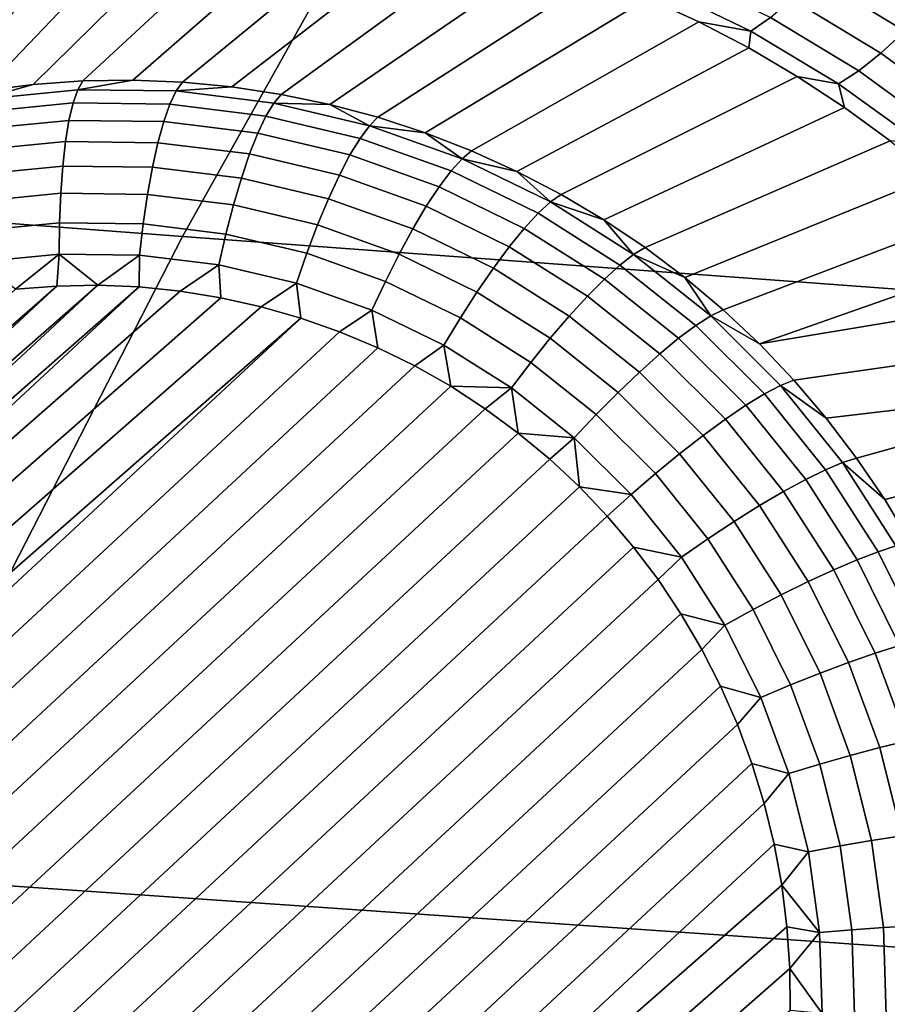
# Model space of a CAD drawing. Header units: metres. Extents: x -240 to 45, y -77 to 27.
# Tile 311 of 656: x -207.045 to -206.266, y 8.944 to 9.828. Entities that reach past the tile are written whole.
import ezdxf

# ---------------------------------------------------------------- set-up
doc = ezdxf.new("R2010")
doc.units = ezdxf.units.M
doc.layers.add('solid_102011X2', color=7, linetype='CONTINUOUS')

msp = doc.modelspace()

# ---------------------------------------------------------------- linework, layer by layer
at = {"layer": 'solid_102011X2'}
for points in [[(-206.586166, 10.191445, 315.836731), (-208.0578, 10.309827, 314.229614), (-208.375107, 9.745128, 314.47406), (-206.898422, 9.633318, 316.079773)], [(-205.101166, 10.075257, 317.446564), (-206.586166, 10.191445, 315.836731), (-206.898422, 9.633318, 316.079773), (-205.408249, 9.523556, 317.688385)], [(-206.922531, 9.925656, 269.744507), (-207.077148, 9.764249, 268.992065), (-207.121262, 9.756239, 268.999634), (-206.972458, 9.921238, 269.765228)], [(-206.872375, 9.927424, 269.723694), (-207.032684, 9.769828, 268.984283), (-207.077148, 9.764249, 268.992065), (-206.922531, 9.925656, 269.744507)], [(-206.822113, 9.926517, 269.70282), (-206.988007, 9.772959, 268.976349), (-207.032684, 9.769828, 268.984283), (-206.872375, 9.927424, 269.723694)], [(-206.771957, 9.92295, 269.682098), (-206.943268, 9.773634, 268.968231), (-206.988007, 9.772959, 268.976349), (-206.822113, 9.926517, 269.70282)], [(-206.972458, 9.921238, 269.765228), (-207.121262, 9.756239, 268.999634), (-207.164917, 9.745822, 269.006958), (-207.021988, 9.914187, 269.785675)], [(-206.722, 9.916722, 269.66156), (-206.89859, 9.77185, 268.959961), (-206.943268, 9.773634, 268.968231), (-206.771957, 9.92295, 269.682098)], [(-206.67244, 9.907882, 269.641388), (-206.85408, 9.767612, 268.951599), (-206.89859, 9.77185, 268.959961), (-206.722, 9.916722, 269.66156)], [(-207.070984, 9.904557, 269.805817), (-207.021988, 9.914187, 269.785675), (-207.164917, 9.745822, 269.006958)], [(-206.623383, 9.89645, 269.621613), (-206.809891, 9.760935, 268.943146), (-206.85408, 9.767612, 268.951599), (-206.67244, 9.907882, 269.641388)], [(-206.574982, 9.882492, 269.602386), (-206.766159, 9.751835, 268.934631), (-206.809891, 9.760935, 268.943146), (-206.623383, 9.89645, 269.621613)], [(-206.249908, 9.817536, 269.638123), (-206.331589, 9.867323, 269.666229), (-206.310822, 9.8918, 269.690338), (-206.227432, 9.840785, 269.661926)], [(-206.527313, 9.86605, 269.583771), (-206.722992, 9.740341, 268.926056), (-206.766159, 9.751835, 268.934631), (-206.574982, 9.882492, 269.602386)], [(-206.480545, 9.847207, 269.565887), (-206.680542, 9.726486, 268.91748), (-206.722992, 9.740341, 268.926056), (-206.527313, 9.86605, 269.583771)], [(-206.388168, 9.817678, 269.573151), (-206.47023, 9.857473, 269.603485), (-206.453308, 9.870408, 269.637543), (-206.370605, 9.829926, 269.607086)], [(-206.271317, 9.797839, 269.610443), (-206.351639, 9.846575, 269.638306), (-206.331589, 9.867323, 269.666229), (-206.249908, 9.817536, 269.638123)], [(-206.47023, 9.857473, 269.603485), (-206.388168, 9.817678, 269.573151), (-206.434753, 9.826017, 269.548767), (-206.480545, 9.847207, 269.565887)], [(-206.434753, 9.826017, 269.548767), (-206.638901, 9.710311, 268.908936), (-206.680542, 9.726486, 268.91748), (-206.480545, 9.847207, 269.565887)], [(-206.291245, 9.782046, 269.579376), (-206.370605, 9.829926, 269.607086), (-206.351639, 9.846575, 269.638306), (-206.271317, 9.797839, 269.610443)], [(-206.309357, 9.770441, 269.545471), (-206.388168, 9.817678, 269.573151), (-206.370605, 9.829926, 269.607086), (-206.291245, 9.782046, 269.579376)], [(-206.390045, 9.802567, 269.532471), (-206.598221, 9.691862, 268.900391), (-206.638901, 9.710311, 268.908936), (-206.434753, 9.826017, 269.548767)], [(-206.388168, 9.817678, 269.573151), (-206.390045, 9.802567, 269.532471), (-206.434753, 9.826017, 269.548767)], [(-206.388168, 9.817678, 269.573151), (-206.309357, 9.770441, 269.545471), (-206.346481, 9.776917, 269.51712), (-206.390045, 9.802567, 269.532471)], [(-206.194931, 9.742077, 269.585632), (-206.271317, 9.797839, 269.610443), (-206.249908, 9.817536, 269.638123), (-206.172287, 9.760688, 269.613068)], [(-206.346481, 9.776917, 269.51712), (-206.558609, 9.671195, 268.891937), (-206.598221, 9.691862, 268.900391), (-206.390045, 9.802567, 269.532471)], [(-206.215744, 9.727131, 269.554718), (-206.291245, 9.782046, 269.579376), (-206.271317, 9.797839, 269.610443), (-206.194931, 9.742077, 269.585632)], [(-206.304169, 9.749153, 269.502686), (-206.520172, 9.64837, 268.883545), (-206.558609, 9.671195, 268.891937), (-206.346481, 9.776917, 269.51712)], [(-206.309357, 9.770441, 269.545471), (-206.304169, 9.749153, 269.502686), (-206.346481, 9.776917, 269.51712)], [(-206.234344, 9.716118, 269.520874), (-206.309357, 9.770441, 269.545471), (-206.291245, 9.782046, 269.579376), (-206.215744, 9.727131, 269.554718)], [(-206.99263, 9.765069, 268.948761), (-207.08075, 9.756458, 268.964294), (-207.032684, 9.769828, 268.984283), (-206.988007, 9.772959, 268.976349)], [(-207.08075, 9.756458, 268.964294), (-207.077148, 9.764249, 268.992065), (-207.032684, 9.769828, 268.984283)], [(-206.99263, 9.765069, 268.948761), (-206.988007, 9.772959, 268.976349), (-206.943268, 9.773634, 268.968231)], [(-206.904221, 9.763973, 268.932556), (-206.99263, 9.765069, 268.948761), (-206.943268, 9.773634, 268.968231), (-206.89859, 9.77185, 268.959961)], [(-206.904221, 9.763973, 268.932556), (-206.89859, 9.77185, 268.959961), (-206.85408, 9.767612, 268.951599)], [(-206.816544, 9.753182, 268.915924), (-206.904221, 9.763973, 268.932556), (-206.85408, 9.767612, 268.951599), (-206.809891, 9.760935, 268.943146)], [(-206.309357, 9.770441, 269.545471), (-206.234344, 9.716118, 269.520874), (-206.263184, 9.719344, 269.489258), (-206.304169, 9.749153, 269.502686)], [(-207.08075, 9.756458, 268.964294), (-206.99263, 9.765069, 268.948761), (-206.996841, 9.7532, 268.922516), (-207.083527, 9.744727, 268.937805)], [(-206.99263, 9.765069, 268.948761), (-206.904221, 9.763973, 268.932556), (-206.909866, 9.752121, 268.906616), (-206.996841, 9.7532, 268.922516)], [(-206.904221, 9.763973, 268.932556), (-206.816544, 9.753182, 268.915924), (-206.823608, 9.741505, 268.890259), (-206.909866, 9.752121, 268.906616)], [(-206.816544, 9.753182, 268.915924), (-206.809891, 9.760935, 268.943146), (-206.766159, 9.751835, 268.934631)], [(-207.083527, 9.744727, 268.937805), (-206.996841, 9.7532, 268.922516), (-207.000549, 9.737605, 268.898254), (-207.085419, 9.729311, 268.913208)], [(-206.996841, 9.7532, 268.922516), (-206.909866, 9.752121, 268.906616), (-206.915375, 9.736549, 268.88266), (-207.000549, 9.737605, 268.898254)], [(-206.909866, 9.752121, 268.906616), (-206.823608, 9.741505, 268.890259), (-206.830917, 9.726154, 268.866638), (-206.915375, 9.736549, 268.88266)], [(-206.816544, 9.753182, 268.915924), (-206.730637, 9.732823, 268.899048), (-206.73909, 9.721475, 268.873627), (-206.823608, 9.741505, 268.890259)], [(-206.816544, 9.753182, 268.915924), (-206.766159, 9.751835, 268.934631), (-206.730637, 9.732823, 268.899048)], [(-206.730637, 9.732823, 268.899048), (-206.766159, 9.751835, 268.934631), (-206.722992, 9.740341, 268.926056)], [(-206.263184, 9.719344, 269.489258), (-206.483032, 9.623454, 268.875275), (-206.520172, 9.64837, 268.883545), (-206.304169, 9.749153, 269.502686)], [(-206.898422, 9.633318, 316.079773), (-208.375107, 9.745128, 314.47406), (-208.674301, 9.165325, 314.704559), (-207.192856, 9.060246, 316.308929)], [(-206.823608, 9.741505, 268.890259), (-206.73909, 9.721475, 268.873627), (-206.748154, 9.706543, 268.850372), (-206.830917, 9.726154, 268.866638)], [(-206.730637, 9.732823, 268.899048), (-206.722992, 9.740341, 268.926056), (-206.680542, 9.726486, 268.91748)], [(-207.085419, 9.729311, 268.913208), (-207.000549, 9.737605, 268.898254), (-207.003662, 9.718618, 268.876434), (-207.08638, 9.710533, 268.891022)], [(-207.000549, 9.737605, 268.898254), (-206.915375, 9.736549, 268.88266), (-206.920639, 9.717588, 268.861237), (-207.003662, 9.718618, 268.876434)], [(-206.915375, 9.736549, 268.88266), (-206.830917, 9.726154, 268.866638), (-206.838333, 9.707458, 268.845612), (-206.920639, 9.717588, 268.861237)], [(-206.730637, 9.732823, 268.899048), (-206.647507, 9.703135, 268.882111), (-206.657288, 9.692267, 268.856964), (-206.73909, 9.721475, 268.873627)], [(-206.730637, 9.732823, 268.899048), (-206.680542, 9.726486, 268.91748), (-206.647507, 9.703135, 268.882111)], [(-206.830917, 9.726154, 268.866638), (-206.748154, 9.706543, 268.850372), (-206.757675, 9.688343, 268.829773), (-206.838333, 9.707458, 268.845612)], [(-206.73909, 9.721475, 268.873627), (-206.657288, 9.692267, 268.856964), (-206.668076, 9.677944, 268.834045), (-206.748154, 9.706543, 268.850372)], [(-206.647507, 9.703135, 268.882111), (-206.680542, 9.726486, 268.91748), (-206.638901, 9.710311, 268.908936)], [(-207.08638, 9.710533, 268.891022), (-207.003662, 9.718618, 268.876434), (-207.006119, 9.696639, 268.857513), (-207.086395, 9.688793, 268.871674)], [(-207.003662, 9.718618, 268.876434), (-206.920639, 9.717588, 268.861237), (-206.925568, 9.69564, 268.842773), (-207.006119, 9.696639, 268.857513)], [(-206.920639, 9.717588, 268.861237), (-206.838333, 9.707458, 268.845612), (-206.845688, 9.685809, 268.827637), (-206.925568, 9.69564, 268.842773)], [(-206.223587, 9.687579, 269.476868), (-206.447311, 9.59652, 268.867126), (-206.483032, 9.623454, 268.875275), (-206.263184, 9.719344, 269.489258)], [(-206.838333, 9.707458, 268.845612), (-206.757675, 9.688343, 268.829773), (-206.767426, 9.667261, 268.812256), (-206.845688, 9.685809, 268.827637)], [(-206.748154, 9.706543, 268.850372), (-206.668076, 9.677944, 268.834045), (-206.679611, 9.66047, 268.813843), (-206.757675, 9.688343, 268.829773)], [(-206.647507, 9.703135, 268.882111), (-206.638901, 9.710311, 268.908936), (-206.598221, 9.691862, 268.900391)], [(-207.086395, 9.688793, 268.871674), (-207.006119, 9.696639, 268.857513), (-207.007874, 9.672132, 268.841949), (-207.085449, 9.664551, 268.855621)], [(-207.006119, 9.696639, 268.857513), (-206.925568, 9.69564, 268.842773), (-206.930023, 9.671167, 268.827698), (-207.007874, 9.672132, 268.841949)], [(-206.925568, 9.69564, 268.842773), (-206.845688, 9.685809, 268.827637), (-206.852829, 9.661667, 268.813049), (-206.930023, 9.671167, 268.827698)], [(-206.647507, 9.703135, 268.882111), (-206.568115, 9.664465, 268.865295), (-206.579193, 9.654223, 268.840424), (-206.657288, 9.692267, 268.856964)], [(-206.647507, 9.703135, 268.882111), (-206.598221, 9.691862, 268.900391), (-206.568115, 9.664465, 268.865295)], [(-206.845688, 9.685809, 268.827637), (-206.767426, 9.667261, 268.812256), (-206.777191, 9.643742, 268.798187), (-206.852829, 9.661667, 268.813049)], [(-206.757675, 9.688343, 268.829773), (-206.679611, 9.66047, 268.813843), (-206.691681, 9.640213, 268.796814), (-206.767426, 9.667261, 268.812256)], [(-206.657288, 9.692267, 268.856964), (-206.579193, 9.654223, 268.840424), (-206.591599, 9.640695, 268.817871), (-206.668076, 9.677944, 268.834045)], [(-206.568115, 9.664465, 268.865295), (-206.598221, 9.691862, 268.900391), (-206.558609, 9.671195, 268.891937)], [(-206.185455, 9.653936, 269.465546), (-206.413086, 9.567649, 268.859161), (-206.447311, 9.59652, 268.867126), (-206.223587, 9.687579, 269.476868)], [(-206.668076, 9.677944, 268.834045), (-206.591599, 9.640695, 268.817871), (-206.605087, 9.624165, 268.798065), (-206.679611, 9.66047, 268.813843)], [(-207.085449, 9.664551, 268.855621), (-207.007874, 9.672132, 268.841949), (-207.008896, 9.645618, 268.830017), (-207.083588, 9.638318, 268.843201)], [(-207.007874, 9.672132, 268.841949), (-206.930023, 9.671167, 268.827698), (-206.933945, 9.644689, 268.816315), (-207.008896, 9.645618, 268.830017)], [(-206.930023, 9.671167, 268.827698), (-206.852829, 9.661667, 268.813049), (-206.859619, 9.635541, 268.802216), (-206.933945, 9.644689, 268.816315)], [(-206.568115, 9.664465, 268.865295), (-206.558609, 9.671195, 268.891937), (-206.520172, 9.64837, 268.883545)], [(-206.852829, 9.661667, 268.813049), (-206.777191, 9.643742, 268.798187), (-206.786789, 9.618283, 268.787872), (-206.859619, 9.635541, 268.802216)], [(-206.767426, 9.667261, 268.812256), (-206.691681, 9.640213, 268.796814), (-206.703995, 9.617602, 268.783264), (-206.777191, 9.643742, 268.798187)], [(-206.679611, 9.66047, 268.813843), (-206.605087, 9.624165, 268.798065), (-206.619354, 9.604983, 268.781494), (-206.691681, 9.640213, 268.796814)], [(-206.568115, 9.664465, 268.865295), (-206.493408, 9.617268, 268.848846), (-206.505692, 9.60779, 268.824219), (-206.579193, 9.654223, 268.840424)], [(-206.568115, 9.664465, 268.865295), (-206.520172, 9.64837, 268.883545), (-206.493408, 9.617268, 268.848846)], [(-206.579193, 9.654223, 268.840424), (-206.505692, 9.60779, 268.824219), (-206.519638, 9.595229, 268.802002), (-206.591599, 9.640695, 268.817871)], [(-206.14888, 9.618512, 269.455322), (-206.380478, 9.536923, 268.851349), (-206.413086, 9.567649, 268.859161), (-206.185455, 9.653936, 269.465546)], [(-207.083588, 9.638318, 268.843201), (-207.008896, 9.645618, 268.830017), (-207.00914, 9.617656, 268.821991), (-207.080826, 9.610651, 268.834625)], [(-207.008896, 9.645618, 268.830017), (-206.933945, 9.644689, 268.816315), (-206.937225, 9.616764, 268.808838), (-207.00914, 9.617656, 268.821991)], [(-206.933945, 9.644689, 268.816315), (-206.859619, 9.635541, 268.802216), (-206.865891, 9.607986, 268.795288), (-206.937225, 9.616764, 268.808838)], [(-206.777191, 9.643742, 268.798187), (-206.703995, 9.617602, 268.783264), (-206.716324, 9.593118, 268.773529), (-206.786789, 9.618283, 268.787872)], [(-206.493408, 9.617268, 268.848846), (-206.520172, 9.64837, 268.883545), (-206.483032, 9.623454, 268.875275)], [(-205.408249, 9.523556, 317.688385), (-206.898422, 9.633318, 316.079773), (-207.192856, 9.060246, 316.308929), (-205.697815, 8.957068, 317.916382)], [(-206.859619, 9.635541, 268.802216), (-206.786789, 9.618283, 268.787872), (-206.796021, 9.591425, 268.781555), (-206.865891, 9.607986, 268.795288)], [(-206.691681, 9.640213, 268.796814), (-206.619354, 9.604983, 268.781494), (-206.634109, 9.583556, 268.768463), (-206.703995, 9.617602, 268.783264)], [(-206.591599, 9.640695, 268.817871), (-206.519638, 9.595229, 268.802002), (-206.534943, 9.579852, 268.782623), (-206.605087, 9.624165, 268.798065)], [(-206.605087, 9.624165, 268.798065), (-206.534943, 9.579852, 268.782623), (-206.551285, 9.561983, 268.766479), (-206.619354, 9.604983, 268.781494)], [(-207.080826, 9.610651, 268.834625), (-207.00914, 9.617656, 268.821991), (-207.048508, 9.586097, 268.825134)], [(-207.00914, 9.617656, 268.821991), (-207.01149, 9.588943, 268.818573), (-207.048508, 9.586097, 268.825134)], [(-207.00914, 9.617656, 268.821991), (-206.974426, 9.589591, 268.811859), (-207.01149, 9.588943, 268.818573)], [(-207.00914, 9.617656, 268.821991), (-206.937225, 9.616764, 268.808838), (-206.974426, 9.589591, 268.811859)], [(-206.937225, 9.616764, 268.808838), (-206.937424, 9.588054, 268.805023), (-206.974426, 9.589591, 268.811859)], [(-206.937225, 9.616764, 268.808838), (-206.865891, 9.607986, 268.795288), (-206.900604, 9.584331, 268.798065), (-206.937424, 9.588054, 268.805023)], [(-206.786789, 9.618283, 268.787872), (-206.716324, 9.593118, 268.773529), (-206.728378, 9.567275, 268.767761), (-206.796021, 9.591425, 268.781555)], [(-206.703995, 9.617602, 268.783264), (-206.634109, 9.583556, 268.768463), (-206.649033, 9.560338, 268.759277), (-206.716324, 9.593118, 268.773529)], [(-206.493408, 9.617268, 268.848846), (-206.424255, 9.562096, 268.832886), (-206.437653, 9.553511, 268.808533), (-206.505692, 9.60779, 268.824219)], [(-206.493408, 9.617268, 268.848846), (-206.483032, 9.623454, 268.875275), (-206.447311, 9.59652, 268.867126)], [(-206.493408, 9.617268, 268.848846), (-206.447311, 9.59652, 268.867126), (-206.424255, 9.562096, 268.832886)], [(-206.14888, 9.618512, 269.455322), (-206.113907, 9.581382, 269.446228), (-206.380478, 9.536923, 268.851349)], [(-206.865891, 9.607986, 268.795288), (-206.864105, 9.578442, 268.791077), (-206.900604, 9.584331, 268.798065)], [(-206.865891, 9.607986, 268.795288), (-206.796021, 9.591425, 268.781555), (-206.827988, 9.570392, 268.783997), (-206.864105, 9.578442, 268.791077)], [(-206.505692, 9.60779, 268.824219), (-206.437653, 9.553511, 268.808533), (-206.453018, 9.542082, 268.786652), (-206.519638, 9.595229, 268.802002)], [(-206.619354, 9.604983, 268.781494), (-206.551285, 9.561983, 268.766479), (-206.568329, 9.542002, 268.753967), (-206.634109, 9.583556, 268.768463)], [(-207.623001, 8.987297, 268.893707), (-206.974426, 9.589591, 268.811859), (-206.937424, 9.588054, 268.805023)], [(-207.623001, 8.987297, 268.893707), (-207.619064, 9.024727, 268.895264), (-206.974426, 9.589591, 268.811859)], [(-207.619064, 9.024727, 268.895264), (-207.01149, 9.588943, 268.818573), (-206.974426, 9.589591, 268.811859)], [(-207.619064, 9.024727, 268.895264), (-207.612961, 9.061924, 268.896393), (-207.01149, 9.588943, 268.818573)], [(-207.612961, 9.061924, 268.896393), (-207.048508, 9.586097, 268.825134), (-207.01149, 9.588943, 268.818573)], [(-206.796021, 9.591425, 268.781555), (-206.792404, 9.560213, 268.776886), (-206.827988, 9.570392, 268.783997)], [(-206.796021, 9.591425, 268.781555), (-206.728378, 9.567275, 268.767761), (-206.757401, 9.547907, 268.769775), (-206.792404, 9.560213, 268.776886)], [(-206.716324, 9.593118, 268.773529), (-206.649033, 9.560338, 268.759277), (-206.663803, 9.535818, 268.75412), (-206.728378, 9.567275, 268.767761)], [(-206.519638, 9.595229, 268.802002), (-206.453018, 9.542082, 268.786652), (-206.470016, 9.528052, 268.767639), (-206.534943, 9.579852, 268.782623)], [(-206.424255, 9.562096, 268.832886), (-206.447311, 9.59652, 268.867126), (-206.413086, 9.567649, 268.859161)], [(-207.624802, 8.94973, 268.891785), (-206.937424, 9.588054, 268.805023), (-206.900604, 9.584331, 268.798065)], [(-207.624802, 8.94973, 268.891785), (-207.623001, 8.987297, 268.893707), (-206.937424, 9.588054, 268.805023)], [(-207.624802, 8.94973, 268.891785), (-206.900604, 9.584331, 268.798065), (-206.864105, 9.578442, 268.791077), (-207.624435, 8.91216, 268.889435)], [(-206.634109, 9.583556, 268.768463), (-206.568329, 9.542002, 268.753967), (-206.585693, 9.520329, 268.745331), (-206.649033, 9.560338, 268.759277)], [(-206.534943, 9.579852, 268.782623), (-206.470016, 9.528052, 268.767639), (-206.488281, 9.511719, 268.751984), (-206.551285, 9.561983, 268.766479)], [(-206.380478, 9.536923, 268.851349), (-206.113907, 9.581382, 269.446228), (-206.080597, 9.542638, 269.438263), (-206.349579, 9.504435, 268.84375)], [(-207.624435, 8.91216, 268.889435), (-206.864105, 9.578442, 268.791077), (-206.827988, 9.570392, 268.783997), (-207.621918, 8.874713, 268.886719)], [(-207.621918, 8.874713, 268.886719), (-206.827988, 9.570392, 268.783997), (-206.792404, 9.560213, 268.776886), (-207.617249, 8.837453, 268.883636)], [(-206.728378, 9.567275, 268.767761), (-206.723221, 9.533557, 268.762665), (-206.757401, 9.547907, 268.769775)], [(-206.728378, 9.567275, 268.767761), (-206.663803, 9.535818, 268.75412), (-206.689911, 9.517175, 268.755615), (-206.723221, 9.533557, 268.762665)], [(-206.551285, 9.561983, 268.766479), (-206.488281, 9.511719, 268.751984), (-206.507446, 9.493425, 268.739929), (-206.568329, 9.542002, 268.753967)], [(-206.424255, 9.562096, 268.832886), (-206.361465, 9.499596, 268.817688), (-206.375885, 9.492023, 268.793579), (-206.437653, 9.553511, 268.808533)], [(-206.424255, 9.562096, 268.832886), (-206.413086, 9.567649, 268.859161), (-206.380478, 9.536923, 268.851349)], [(-206.361465, 9.499596, 268.817688), (-206.424255, 9.562096, 268.832886), (-206.380478, 9.536923, 268.851349), (-206.349579, 9.504435, 268.84375)], [(-207.610443, 8.800554, 268.880157), (-207.617249, 8.837453, 268.883636), (-206.792404, 9.560213, 268.776886)], [(-207.610443, 8.800554, 268.880157), (-206.792404, 9.560213, 268.776886), (-206.757401, 9.547907, 268.769775), (-207.601501, 8.764047, 268.876312)], [(-206.649033, 9.560338, 268.759277), (-206.585693, 9.520329, 268.745331), (-206.603027, 9.497425, 268.740723), (-206.663803, 9.535818, 268.75412)], [(-206.437653, 9.553511, 268.808533), (-206.375885, 9.492023, 268.793579), (-206.392532, 9.481876, 268.771973), (-206.453018, 9.542082, 268.786652)], [(-207.601501, 8.764047, 268.876312), (-206.757401, 9.547907, 268.769775), (-206.723221, 9.533557, 268.762665), (-207.590485, 8.728195, 268.872162)], [(-206.663803, 9.535818, 268.75412), (-206.657715, 9.498901, 268.748657), (-206.689911, 9.517175, 268.755615)], [(-206.663803, 9.535818, 268.75412), (-206.603027, 9.497425, 268.740723), (-206.657715, 9.498901, 268.748657)], [(-206.568329, 9.542002, 268.753967), (-206.507446, 9.493425, 268.739929), (-206.527069, 9.47356, 268.731812), (-206.585693, 9.520329, 268.745331)], [(-206.453018, 9.542082, 268.786652), (-206.392532, 9.481876, 268.771973), (-206.411072, 9.469374, 268.753357), (-206.470016, 9.528052, 268.767639)], [(-206.048889, 9.502209, 269.431366), (-206.32048, 9.470276, 268.836395), (-206.349579, 9.504435, 268.84375), (-206.080597, 9.542638, 269.438263)], [(-207.590485, 8.728195, 268.872162), (-206.723221, 9.533557, 268.762665), (-206.689911, 9.517175, 268.755615), (-207.577393, 8.693033, 268.867645)], [(-206.470016, 9.528052, 268.767639), (-206.411072, 9.469374, 268.753357), (-206.431076, 9.454778, 268.738098), (-206.488281, 9.511719, 268.751984)], [(-206.585693, 9.520329, 268.745331), (-206.527069, 9.47356, 268.731812), (-206.546783, 9.452544, 268.727753), (-206.603027, 9.497425, 268.740723)], [(-207.577393, 8.693033, 268.867645), (-206.689911, 9.517175, 268.755615), (-206.657715, 9.498901, 268.748657), (-207.562347, 8.658842, 268.862823)], [(-206.488281, 9.511719, 268.751984), (-206.431076, 9.454778, 268.738098), (-206.452164, 9.438397, 268.726532), (-206.507446, 9.493425, 268.739929)], [(-206.361465, 9.499596, 268.817688), (-206.349579, 9.504435, 268.84375), (-206.32048, 9.470276, 268.836395)], [(-206.048889, 9.502209, 269.431366), (-206.293259, 9.434549, 268.829285), (-206.32048, 9.470276, 268.836395)], [(-206.048889, 9.502209, 269.431366), (-206.018875, 9.460154, 269.425629), (-206.268005, 9.397357, 268.822418), (-206.293259, 9.434549, 268.829285)], [(-207.562347, 8.658842, 268.862823), (-206.657715, 9.498901, 268.748657), (-206.626678, 9.478765, 268.74176), (-207.54538, 8.625652, 268.857727)], [(-206.603027, 9.497425, 268.740723), (-206.626678, 9.478765, 268.74176), (-206.657715, 9.498901, 268.748657)], [(-206.603027, 9.497425, 268.740723), (-206.597031, 9.456943, 268.735046), (-206.626678, 9.478765, 268.74176)], [(-206.603027, 9.497425, 268.740723), (-206.546783, 9.452544, 268.727753), (-206.597031, 9.456943, 268.735046)], [(-206.507446, 9.493425, 268.739929), (-206.452164, 9.438397, 268.726532), (-206.473846, 9.420581, 268.718903), (-206.527069, 9.47356, 268.731812)], [(-206.338898, 9.415318, 268.758179), (-206.392532, 9.481876, 268.771973), (-206.375885, 9.492023, 268.793579), (-206.321091, 9.424046, 268.77948)], [(-206.321091, 9.424046, 268.77948), (-206.375885, 9.492023, 268.793579), (-206.361465, 9.499596, 268.817688), (-206.305771, 9.430501, 268.803345)], [(-206.305771, 9.430501, 268.803345), (-206.361465, 9.499596, 268.817688), (-206.32048, 9.470276, 268.836395), (-206.293259, 9.434549, 268.829285)], [(-207.54538, 8.625652, 268.857727), (-206.626678, 9.478765, 268.74176), (-206.597031, 9.456943, 268.735046), (-207.526611, 8.593707, 268.852386)], [(-206.35878, 9.404503, 268.739929), (-206.411072, 9.469374, 268.753357), (-206.392532, 9.481876, 268.771973), (-206.338898, 9.415318, 268.758179)], [(-206.527069, 9.47356, 268.731812), (-206.473846, 9.420581, 268.718903), (-206.495697, 9.401703, 268.715363), (-206.546783, 9.452544, 268.727753)], [(-206.380341, 9.391829, 268.725067), (-206.431076, 9.454778, 268.738098), (-206.411072, 9.469374, 268.753357), (-206.35878, 9.404503, 268.739929)], [(-207.526611, 8.593707, 268.852386), (-206.597031, 9.456943, 268.735046), (-206.568787, 9.433487, 268.728485), (-207.506134, 8.563046, 268.846802)], [(-206.546783, 9.452544, 268.727753), (-206.568787, 9.433487, 268.728485), (-206.597031, 9.456943, 268.735046)], [(-206.018875, 9.460154, 269.425629), (-205.990616, 9.416567, 269.421021), (-206.244781, 9.35881, 268.815857), (-206.268005, 9.397357, 268.822418)], [(-206.546783, 9.452544, 268.727753), (-206.54216, 9.408631, 268.722137), (-206.568787, 9.433487, 268.728485)], [(-206.546783, 9.452544, 268.727753), (-206.495697, 9.401703, 268.715363), (-206.54216, 9.408631, 268.722137)], [(-206.403122, 9.377563, 268.713928), (-206.452164, 9.438397, 268.726532), (-206.431076, 9.454778, 268.738098), (-206.380341, 9.391829, 268.725067)], [(-206.426651, 9.36201, 268.706757), (-206.473846, 9.420581, 268.718903), (-206.452164, 9.438397, 268.726532), (-206.403122, 9.377563, 268.713928)], [(-207.506134, 8.563046, 268.846802), (-206.568787, 9.433487, 268.728485), (-206.54216, 9.408631, 268.722137), (-207.484131, 8.533878, 268.841034)], [(-206.305771, 9.430501, 268.803345), (-206.257843, 9.355621, 268.7901), (-206.273941, 9.350378, 268.766449), (-206.321091, 9.424046, 268.77948)], [(-206.305771, 9.430501, 268.803345), (-206.293259, 9.434549, 268.829285), (-206.268005, 9.397357, 268.822418)], [(-206.257843, 9.355621, 268.7901), (-206.305771, 9.430501, 268.803345), (-206.268005, 9.397357, 268.822418), (-206.244781, 9.35881, 268.815857)], [(-206.450409, 9.345497, 268.703705), (-206.495697, 9.401703, 268.715363), (-206.473846, 9.420581, 268.718903), (-206.426651, 9.36201, 268.706757)], [(-206.321091, 9.424046, 268.77948), (-206.273941, 9.350378, 268.766449), (-206.292725, 9.343186, 268.745422), (-206.338898, 9.415318, 268.758179)], [(-206.338898, 9.415318, 268.758179), (-206.292725, 9.343186, 268.745422), (-206.313782, 9.3342, 268.727478), (-206.35878, 9.404503, 268.739929)], [(-207.460571, 8.506159, 268.835052), (-207.484131, 8.533878, 268.841034), (-206.54216, 9.408631, 268.722137), (-206.517075, 9.382322, 268.715973)], [(-206.495697, 9.401703, 268.715363), (-206.517075, 9.382322, 268.715973), (-206.54216, 9.408631, 268.722137)], [(-206.35878, 9.404503, 268.739929), (-206.313782, 9.3342, 268.727478), (-206.336685, 9.323608, 268.712982), (-206.380341, 9.391829, 268.725067)], [(-206.495697, 9.401703, 268.715363), (-206.450409, 9.345497, 268.703705), (-206.493515, 9.354603, 268.709991), (-206.517075, 9.382322, 268.715973)], [(-206.380341, 9.391829, 268.725067), (-206.336685, 9.323608, 268.712982), (-206.360931, 9.311636, 268.702271), (-206.403122, 9.377563, 268.713928)], [(-207.435501, 8.47985, 268.828918), (-207.460571, 8.506159, 268.835052), (-206.517075, 9.382322, 268.715973), (-206.493515, 9.354603, 268.709991)], [(-206.403122, 9.377563, 268.713928), (-206.360931, 9.311636, 268.702271), (-206.386017, 9.298536, 268.695526), (-206.426651, 9.36201, 268.706757)], [(-206.426651, 9.36201, 268.706757), (-206.386017, 9.298536, 268.695526), (-206.411407, 9.284585, 268.692932), (-206.450409, 9.345497, 268.703705)], [(-206.471512, 9.325437, 268.704224), (-207.408859, 8.454994, 268.82254), (-207.435501, 8.47985, 268.828918), (-206.493515, 9.354603, 268.709991)], [(-206.450409, 9.345497, 268.703705), (-206.471512, 9.325437, 268.704224), (-206.493515, 9.354603, 268.709991)], [(-206.273941, 9.350378, 268.766449), (-206.23497, 9.271882, 268.754608), (-206.254562, 9.266329, 268.733826), (-206.292725, 9.343186, 268.745422)], [(-206.257843, 9.355621, 268.7901), (-206.218231, 9.275835, 268.778076), (-206.23497, 9.271882, 268.754608), (-206.273941, 9.350378, 268.766449)], [(-206.450409, 9.345497, 268.703705), (-206.411407, 9.284585, 268.692932), (-206.451035, 9.294774, 268.698639), (-206.471512, 9.325437, 268.704224)], [(-206.292725, 9.343186, 268.745422), (-206.254562, 9.266329, 268.733826), (-206.276581, 9.259291, 268.716156), (-206.313782, 9.3342, 268.727478)], [(-206.313782, 9.3342, 268.727478), (-206.276581, 9.259291, 268.716156), (-206.300583, 9.250918, 268.702026), (-206.336685, 9.323608, 268.712982)], [(-206.451035, 9.294774, 268.698639), (-207.380615, 8.43154, 268.815979), (-207.408859, 8.454994, 268.82254), (-206.471512, 9.325437, 268.704224)], [(-206.336685, 9.323608, 268.712982), (-206.300583, 9.250918, 268.702026), (-206.32605, 9.241388, 268.69165), (-206.360931, 9.311636, 268.702271)], [(-206.360931, 9.311636, 268.702271), (-206.32605, 9.241388, 268.69165), (-206.352432, 9.230902, 268.685333), (-206.386017, 9.298536, 268.695526)], [(-206.386017, 9.298536, 268.695526), (-206.352432, 9.230902, 268.685333), (-206.379181, 9.219682, 268.683136), (-206.411407, 9.284585, 268.692932)], [(-206.432281, 9.262829, 268.693298), (-207.350967, 8.409716, 268.809265), (-207.380615, 8.43154, 268.815979), (-206.451035, 9.294774, 268.698639)], [(-206.411407, 9.284585, 268.692932), (-206.432281, 9.262829, 268.693298), (-206.451035, 9.294774, 268.698639)], [(-206.411407, 9.284585, 268.692932), (-206.379181, 9.219682, 268.683136), (-206.415298, 9.229639, 268.688202), (-206.432281, 9.262829, 268.693298)], [(-206.415298, 9.229639, 268.688202), (-207.319931, 8.38958, 268.802399), (-207.350967, 8.409716, 268.809265), (-206.432281, 9.262829, 268.693298)], [(-206.254562, 9.266329, 268.733826), (-206.224854, 9.185645, 268.723541), (-206.247635, 9.180653, 268.706146), (-206.276581, 9.259291, 268.716156)], [(-206.276581, 9.259291, 268.716156), (-206.247635, 9.180653, 268.706146), (-206.272491, 9.17461, 268.692291), (-206.300583, 9.250918, 268.702026)], [(-206.300583, 9.250918, 268.702026), (-206.272491, 9.17461, 268.692291), (-206.298904, 9.167644, 268.682251), (-206.32605, 9.241388, 268.69165)], [(-206.32605, 9.241388, 268.69165), (-206.298904, 9.167644, 268.682251), (-206.326294, 9.159902, 268.67627), (-206.352432, 9.230902, 268.685333)], [(-206.400253, 9.195448, 268.683411), (-207.28775, 8.371306, 268.79541), (-207.319931, 8.38958, 268.802399), (-206.415298, 9.229639, 268.688202)], [(-206.379181, 9.219682, 268.683136), (-206.400253, 9.195448, 268.683411), (-206.415298, 9.229639, 268.688202)], [(-206.352432, 9.230902, 268.685333), (-206.326294, 9.159902, 268.67627), (-206.354111, 9.151547, 268.674469), (-206.379181, 9.219682, 268.683136)], [(-206.379181, 9.219682, 268.683136), (-206.354111, 9.151547, 268.674469), (-206.387161, 9.160286, 268.678894), (-206.400253, 9.195448, 268.683411)], [(-206.387161, 9.160286, 268.678894), (-207.254425, 8.354924, 268.788361), (-207.28775, 8.371306, 268.79541), (-206.400253, 9.195448, 268.683411)], [(-206.272491, 9.17461, 268.692291), (-206.252731, 9.095578, 268.683929), (-206.2798, 9.091267, 268.674164), (-206.298904, 9.167644, 268.682251)], [(-206.247635, 9.180653, 268.706146), (-206.227264, 9.099208, 268.69751), (-206.252731, 9.095578, 268.683929), (-206.272491, 9.17461, 268.692291)], [(-206.298904, 9.167644, 268.682251), (-206.2798, 9.091267, 268.674164), (-206.307907, 9.086367, 268.668488), (-206.326294, 9.159902, 268.67627)], [(-206.376144, 9.124434, 268.674713), (-207.220245, 8.340575, 268.78125), (-207.254425, 8.354924, 268.788361), (-206.387161, 9.160286, 268.678894)], [(-206.354111, 9.151547, 268.674469), (-206.376144, 9.124434, 268.674713), (-206.387161, 9.160286, 268.678894)], [(-206.326294, 9.159902, 268.67627), (-206.307907, 9.086367, 268.668488), (-206.336456, 9.080981, 268.666992), (-206.354111, 9.151547, 268.674469)], [(-206.354111, 9.151547, 268.674469), (-206.336456, 9.080981, 268.666992), (-206.367203, 9.087927, 268.670898), (-206.376144, 9.124434, 268.674713)], [(-206.367203, 9.087927, 268.670898), (-207.185242, 8.328268, 268.774139), (-207.220245, 8.340575, 268.78125), (-206.376144, 9.124434, 268.674713)], [(-206.252731, 9.095578, 268.683929), (-206.241531, 9.014749, 268.677002), (-206.268982, 9.013153, 268.66748), (-206.2798, 9.091267, 268.674164)], [(-206.367203, 9.087927, 268.670898), (-206.360397, 9.051028, 268.667419), (-207.185242, 8.328268, 268.774139)], [(-206.336456, 9.080981, 268.666992), (-206.360397, 9.051028, 268.667419), (-206.367203, 9.087927, 268.670898)], [(-206.307907, 9.086367, 268.668488), (-206.297485, 9.01116, 268.662048), (-206.326462, 9.00881, 268.660797), (-206.336456, 9.080981, 268.666992)], [(-206.2798, 9.091267, 268.674164), (-206.268982, 9.013153, 268.66748), (-206.297485, 9.01116, 268.662048), (-206.307907, 9.086367, 268.668488)], [(-206.336456, 9.080981, 268.666992), (-206.326462, 9.00881, 268.660797), (-206.360397, 9.051028, 268.667419)], [(-205.697815, 8.957068, 317.916382), (-207.192856, 9.060246, 316.308929), (-207.469025, 8.473124, 316.523895), (-205.969421, 8.376681, 318.13028)], [(-206.355728, 9.013768, 268.664307), (-207.149658, 8.318089, 268.767029), (-207.185242, 8.328268, 268.774139), (-206.360397, 9.051028, 268.667419)], [(-206.326462, 9.00881, 268.660797), (-206.355728, 9.013768, 268.664307), (-206.360397, 9.051028, 268.667419)], [(-206.241531, 9.014749, 268.677002), (-206.239029, 8.933069, 268.6716), (-206.266556, 8.934219, 268.662292), (-206.268982, 9.013153, 268.66748)], [(-206.35321, 8.976321, 268.661591), (-207.113541, 8.31004, 268.759979), (-207.149658, 8.318089, 268.767029), (-206.355728, 9.013768, 268.664307)], [(-206.326462, 9.00881, 268.660797), (-206.35321, 8.976321, 268.661591), (-206.355728, 9.013768, 268.664307)], [(-206.326462, 9.00881, 268.660797), (-206.324219, 8.935881, 268.656006), (-206.35321, 8.976321, 268.661591)], [(-206.297485, 9.01116, 268.662048), (-206.295151, 8.935163, 268.657043), (-206.324219, 8.935881, 268.656006), (-206.326462, 9.00881, 268.660797)], [(-206.268982, 9.013153, 268.66748), (-206.266556, 8.934219, 268.662292), (-206.295151, 8.935163, 268.657043), (-206.297485, 9.01116, 268.662048)], [(-206.352859, 8.938751, 268.659271), (-207.077042, 8.304151, 268.75296), (-207.113541, 8.31004, 268.759979), (-206.35321, 8.976321, 268.661591)], [(-206.324219, 8.935881, 268.656006), (-206.352859, 8.938751, 268.659271), (-206.35321, 8.976321, 268.661591)]]:
    msp.add_3dface(points, dxfattribs=at)

doc.saveas('drawing.dxf')
